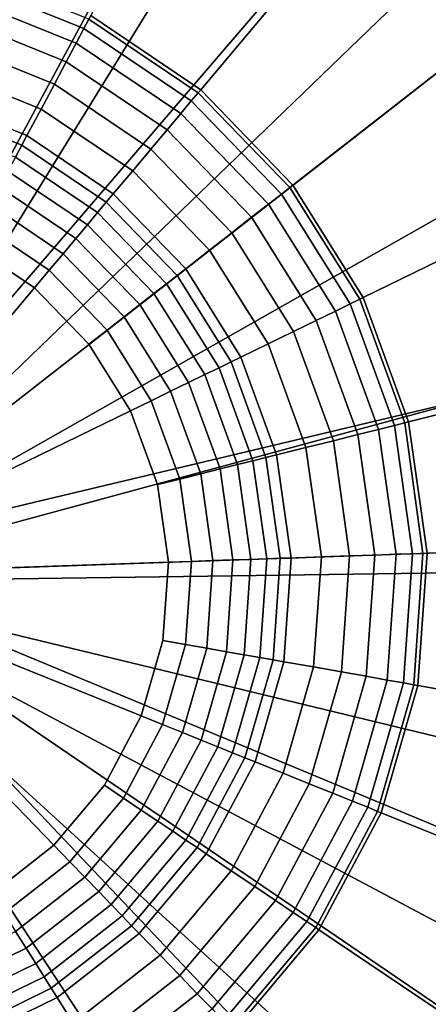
# Model space of a CAD drawing. Extents: x -43.1 to 43.1, y -41.3 to 41.3.
# Tile 475 of 656: x 16.755 to 17.021, y 7.603 to 8.247. Entities that reach past the tile are written whole.
import ezdxf

# ---------------------------------------------------------------- set-up
doc = ezdxf.new("R2010")
doc.units = 0
for name, color, linetype in [('LAMP', 7, 'CONTINUOUS'), ('LAMP_SUPPORT', 18, 'CONTINUOUS'), ('METAL_BASE', 254, 'CONTINUOUS')]:
    doc.layers.add(name, color=color, linetype=linetype)

msp = doc.modelspace()

# ---------------------------------------------------------------- linework, layer by layer
at = {"layer": 'LAMP'}
for points in [[(16.6458, 8.6358, 13.367), (16.4565, 8.6212, 13.367), (16.6088, 7.8793, 13.367), (16.8328, 8.6028, 13.367)], [(17.0057, 8.5244, 13.367), (16.8328, 8.6028, 13.367), (16.6088, 7.8793, 13.367), (17.1537, 8.4054, 13.367)], [(16.7863, 8.4526, 16.4972), (16.9233, 8.3905, 16.4972), (16.6088, 7.8793, 16.4972), (16.6382, 8.4787, 16.4972)], [(17.2674, 8.2534, 13.367), (17.1537, 8.4054, 13.367), (16.6088, 7.8793, 13.367), (17.3398, 8.0778, 13.367)], [(17.0406, 8.2962, 16.4972), (17.1307, 8.1757, 16.4972), (16.6088, 7.8793, 16.4972), (16.9233, 8.3905, 16.4972)], [(17.188, 8.0366, 16.4972), (17.209, 7.8876, 16.4972), (16.6088, 7.8793, 16.4972), (17.1307, 8.1757, 16.4972)], [(17.3662, 7.8898, 13.367), (17.3398, 8.0778, 13.367), (16.6088, 7.8793, 13.367), (17.345, 7.7012, 13.367)], [(17.1922, 7.7381, 16.4972), (17.1388, 7.5975, 16.4972), (16.6088, 7.8793, 16.4972), (17.209, 7.8876, 16.4972)], [(16.667, 7.1241, 13.367), (16.8529, 7.1622, 13.367), (16.6088, 7.8793, 13.367), (16.4773, 7.1334, 13.367)], [(16.8023, 7.3111, 16.4972), (16.6549, 7.2808, 16.4972), (16.6088, 7.8793, 16.4972), (16.9375, 7.377, 16.4972)], [(17.0236, 7.2455, 13.367), (17.1682, 7.3685, 13.367), (16.6088, 7.8793, 13.367), (16.8529, 7.1622, 13.367)], [(17.0521, 7.4746, 16.4972), (16.9375, 7.377, 16.4972), (16.6088, 7.8793, 16.4972), (17.1388, 7.5975, 16.4972)], [(17.2776, 7.5237, 13.367), (17.345, 7.7012, 13.367), (16.6088, 7.8793, 13.367), (17.1682, 7.3685, 13.367)]]:
    msp.add_3dface(points, dxfattribs=at)
at = {"layer": 'LAMP_SUPPORT'}
for points in [[(16.5986, 7.906, 12.7749), (16.4737, 8.8304, 12.7749), (16.6734, 8.8374, 12.7749), (16.8703, 8.8026, 12.7749)], [(16.6133, 7.9065, 12.7749), (16.5986, 7.906, 12.7749), (16.8703, 8.8026, 12.7749), (17.0556, 8.7278, 12.7749)], [(16.6133, 7.9065, 12.7749), (17.0556, 8.7278, 12.7749), (17.2213, 8.616, 12.7749)], [(16.6256, 7.8983, 12.7749), (16.6133, 7.9065, 12.7749), (17.2213, 8.616, 12.7749), (17.3602, 8.4722, 12.7749)], [(17.1005, 8.4721, 8.9914), (16.9674, 8.5619, 8.9914), (16.8011, 8.2492, 8.9914), (16.8729, 8.2008, 8.9914)], [(16.6256, 7.8983, 12.7749), (17.3602, 8.4722, 12.7749), (17.4661, 8.3027, 12.7749), (17.5344, 8.1149, 12.7749)], [(17.2121, 8.3565, 8.9914), (17.1005, 8.4721, 8.9914), (16.8729, 8.2008, 8.9914), (16.933, 8.1385, 8.9914)], [(17.2972, 8.2203, 8.9914), (17.2121, 8.3565, 8.9914), (16.933, 8.1385, 8.9914), (16.9789, 8.0651, 8.9914)], [(16.7999, 8.2469, 8.9718), (16.7201, 8.2791, 8.9718), (16.7182, 8.2724, 8.9195), (16.7966, 8.2407, 8.9195)], [(16.7966, 8.2407, 8.9195), (16.7182, 8.2724, 8.9195), (16.7153, 8.2621, 8.8443), (16.7916, 8.2313, 8.8443)], [(16.7916, 8.2313, 8.8443), (16.7153, 8.2621, 8.8443), (16.7115, 8.2488, 8.756), (16.7851, 8.219, 8.756)], [(16.7851, 8.219, 8.756), (16.7115, 8.2488, 8.756), (16.7069, 8.233, 8.6643), (16.7774, 8.2045, 8.6643)], [(16.8712, 8.1988, 8.9718), (16.7999, 8.2469, 8.9718), (16.7966, 8.2407, 8.9195), (16.8667, 8.1935, 8.9195)], [(16.8729, 8.2008, 8.9914), (16.8011, 8.2492, 8.9914), (16.7999, 8.2469, 8.9718), (16.8712, 8.1988, 8.9718)], [(16.8667, 8.1935, 8.9195), (16.7966, 8.2407, 8.9195), (16.7916, 8.2313, 8.8443), (16.8598, 8.1852, 8.8443)], [(16.7774, 8.2045, 8.6643), (16.7069, 8.233, 8.6643), (16.7018, 8.2153, 8.5791), (16.7687, 8.1882, 8.5791)], [(16.8598, 8.1852, 8.8443), (16.7916, 8.2313, 8.8443), (16.7851, 8.219, 8.756), (16.8509, 8.1746, 8.756)], [(17.3521, 8.0694, 8.9914), (17.2972, 8.2203, 8.9914), (16.9789, 8.0651, 8.9914), (17.0085, 7.9838, 8.9914)], [(16.7687, 8.1882, 8.5791), (16.7018, 8.2153, 8.5791), (16.6964, 8.1963, 8.5101), (16.7594, 8.1708, 8.5101)], [(16.8509, 8.1746, 8.756), (16.7851, 8.219, 8.756), (16.7774, 8.2045, 8.6643), (16.8404, 8.162, 8.6643)], [(16.8404, 8.162, 8.6643), (16.7774, 8.2045, 8.6643), (16.7687, 8.1882, 8.5791), (16.8285, 8.1479, 8.5791)], [(16.933, 8.1385, 8.9914), (16.8729, 8.2008, 8.9914), (16.8712, 8.1988, 8.9718), (16.931, 8.1369, 8.9718)], [(16.7594, 8.1708, 8.5101), (16.6964, 8.1963, 8.5101), (16.6944, 8.1894, 8.4929), (16.7561, 8.1645, 8.4929)], [(16.931, 8.1369, 8.9718), (16.8712, 8.1988, 8.9718), (16.8667, 8.1935, 8.9195), (16.9255, 8.1326, 8.9195)], [(16.7561, 8.1645, 8.4929), (16.6944, 8.1894, 8.4929), (16.692, 8.1809, 8.477), (16.752, 8.1567, 8.477)], [(16.8285, 8.1479, 8.5791), (16.7687, 8.1882, 8.5791), (16.7594, 8.1708, 8.5101), (16.8158, 8.1328, 8.5101)], [(16.9255, 8.1326, 8.9195), (16.8667, 8.1935, 8.9195), (16.8598, 8.1852, 8.8443), (16.917, 8.126, 8.8443)], [(16.917, 8.126, 8.8443), (16.8598, 8.1852, 8.8443), (16.8509, 8.1746, 8.756), (16.9061, 8.1175, 8.756)], [(16.8158, 8.1328, 8.5101), (16.7594, 8.1708, 8.5101), (16.7561, 8.1645, 8.4929), (16.8112, 8.1273, 8.4929)], [(16.9061, 8.1175, 8.756), (16.8509, 8.1746, 8.756), (16.8404, 8.162, 8.6643), (16.8931, 8.1073, 8.6643)], [(16.8112, 8.1273, 8.4929), (16.7561, 8.1645, 8.4929), (16.752, 8.1567, 8.477), (16.8056, 8.1206, 8.477)], [(16.8056, 8.1206, 8.477), (16.752, 8.1567, 8.477), (16.7471, 8.1476, 8.4631), (16.7989, 8.1126, 8.4631)], [(16.8931, 8.1073, 8.6643), (16.8404, 8.162, 8.6643), (16.8285, 8.1479, 8.5791), (16.8786, 8.096, 8.5791)], [(16.7989, 8.1126, 8.4631), (16.7471, 8.1476, 8.4631), (16.7416, 8.1372, 8.4514), (16.7914, 8.1036, 8.4514)], [(16.8786, 8.096, 8.5791), (16.8285, 8.1479, 8.5791), (16.8158, 8.1328, 8.5101), (16.8631, 8.0839, 8.5101)], [(16.7914, 8.1036, 8.4514), (16.7416, 8.1372, 8.4514), (16.7355, 8.1258, 8.4425), (16.783, 8.0937, 8.4425)], [(16.9766, 8.064, 8.9718), (16.931, 8.1369, 8.9718), (16.9255, 8.1326, 8.9195), (16.9703, 8.0609, 8.9195)], [(16.9789, 8.0651, 8.9914), (16.933, 8.1385, 8.9914), (16.931, 8.1369, 8.9718), (16.9766, 8.064, 8.9718)], [(16.8631, 8.0839, 8.5101), (16.8158, 8.1328, 8.5101), (16.8112, 8.1273, 8.4929), (16.8574, 8.0795, 8.4929)], [(16.9703, 8.0609, 8.9195), (16.9255, 8.1326, 8.9195), (16.917, 8.126, 8.8443), (16.9607, 8.0562, 8.8443)], [(16.783, 8.0937, 8.4425), (16.7355, 8.1258, 8.4425), (16.7289, 8.1133, 8.4368), (16.774, 8.0829, 8.4368)], [(16.8574, 8.0795, 8.4929), (16.8112, 8.1273, 8.4929), (16.8056, 8.1206, 8.477), (16.8505, 8.074, 8.477)], [(16.9607, 8.0562, 8.8443), (16.917, 8.126, 8.8443), (16.9061, 8.1175, 8.756), (16.9482, 8.0501, 8.756)], [(16.7643, 8.0714, 8.4348), (16.7218, 8.1001, 8.4348), (16.6743, 8.1193, 8.4348), (16.6067, 7.8836, 8.4348)], [(16.8505, 8.074, 8.477), (16.8056, 8.1206, 8.477), (16.7989, 8.1126, 8.4631), (16.8423, 8.0677, 8.4631)], [(16.9482, 8.0501, 8.756), (16.9061, 8.1175, 8.756), (16.8931, 8.1073, 8.6643), (16.9334, 8.0429, 8.6643)], [(16.6306, 7.8844, 12.7749), (16.6256, 7.8983, 12.7749), (17.5344, 8.1149, 12.7749), (17.5623, 7.917, 12.7749)], [(16.774, 8.0829, 8.4368), (16.7289, 8.1133, 8.4368), (16.7218, 8.1001, 8.4348), (16.7643, 8.0714, 8.4348)], [(16.8423, 8.0677, 8.4631), (16.7989, 8.1126, 8.4631), (16.7914, 8.1036, 8.4514), (16.8331, 8.0604, 8.4514)], [(16.9334, 8.0429, 8.6643), (16.8931, 8.1073, 8.6643), (16.8786, 8.096, 8.5791), (16.9169, 8.0348, 8.5791)], [(16.8331, 8.0604, 8.4514), (16.7914, 8.1036, 8.4514), (16.783, 8.0937, 8.4425), (16.8229, 8.0524, 8.4425)], [(16.8229, 8.0524, 8.4425), (16.783, 8.0937, 8.4425), (16.774, 8.0829, 8.4368), (16.8118, 8.0438, 8.4368)], [(16.9169, 8.0348, 8.5791), (16.8786, 8.096, 8.5791), (16.8631, 8.0839, 8.5101), (16.8991, 8.0262, 8.5101)], [(16.8118, 8.0438, 8.4368), (16.774, 8.0829, 8.4368), (16.7643, 8.0714, 8.4348), (16.7999, 8.0345, 8.4348)], [(16.8927, 8.0231, 8.4929), (16.8574, 8.0795, 8.4929), (16.8505, 8.074, 8.477), (16.8848, 8.0192, 8.477)], [(16.8991, 8.0262, 8.5101), (16.8631, 8.0839, 8.5101), (16.8574, 8.0795, 8.4929), (16.8927, 8.0231, 8.4929)], [(16.8848, 8.0192, 8.477), (16.8505, 8.074, 8.477), (16.8423, 8.0677, 8.4631), (16.8755, 8.0147, 8.4631)], [(16.8271, 7.9911, 8.4348), (16.7999, 8.0345, 8.4348), (16.7643, 8.0714, 8.4348), (16.6067, 7.8836, 8.4348)], [(16.8755, 8.0147, 8.4631), (16.8423, 8.0677, 8.4631), (16.8331, 8.0604, 8.4514), (16.8649, 8.0095, 8.4514)], [(17.3745, 7.9104, 8.9914), (17.3521, 8.0694, 8.9914), (17.0085, 7.9838, 8.9914), (17.0206, 7.898, 8.9914)], [(16.8649, 8.0095, 8.4514), (16.8331, 8.0604, 8.4514), (16.8229, 8.0524, 8.4425), (16.8532, 8.0038, 8.4425)], [(16.9992, 7.9814, 8.9195), (16.9703, 8.0609, 8.9195), (16.9607, 8.0562, 8.8443), (16.9888, 7.9788, 8.8443)], [(17.006, 7.9831, 8.9718), (16.9766, 8.064, 8.9718), (16.9703, 8.0609, 8.9195), (16.9992, 7.9814, 8.9195)], [(17.0085, 7.9838, 8.9914), (16.9789, 8.0651, 8.9914), (16.9766, 8.064, 8.9718), (17.006, 7.9831, 8.9718)], [(16.9888, 7.9788, 8.8443), (16.9607, 8.0562, 8.8443), (16.9482, 8.0501, 8.756), (16.9753, 7.9755, 8.756)], [(16.8532, 8.0038, 8.4425), (16.8229, 8.0524, 8.4425), (16.8118, 8.0438, 8.4368), (16.8406, 7.9976, 8.4368)], [(16.9753, 7.9755, 8.756), (16.9482, 8.0501, 8.756), (16.9334, 8.0429, 8.6643), (16.9594, 7.9715, 8.6643)], [(16.8406, 7.9976, 8.4368), (16.8118, 8.0438, 8.4368), (16.7999, 8.0345, 8.4348), (16.8271, 7.9911, 8.4348)], [(16.9594, 7.9715, 8.6643), (16.9334, 8.0429, 8.6643), (16.9169, 8.0348, 8.5791), (16.9415, 7.9671, 8.5791)], [(16.9415, 7.9671, 8.5791), (16.9169, 8.0348, 8.5791), (16.8991, 8.0262, 8.5101), (16.9224, 7.9623, 8.5101)], [(16.9154, 7.9606, 8.4929), (16.8927, 8.0231, 8.4929), (16.8848, 8.0192, 8.477), (16.9069, 7.9584, 8.477)], [(16.9224, 7.9623, 8.5101), (16.8991, 8.0262, 8.5101), (16.8927, 8.0231, 8.4929), (16.9154, 7.9606, 8.4929)], [(16.8968, 7.9559, 8.4631), (16.8755, 8.0147, 8.4631), (16.8649, 8.0095, 8.4514), (16.8855, 7.9531, 8.4514)], [(16.9069, 7.9584, 8.477), (16.8848, 8.0192, 8.477), (16.8755, 8.0147, 8.4631), (16.8968, 7.9559, 8.4631)], [(16.8855, 7.9531, 8.4514), (16.8649, 8.0095, 8.4514), (16.8532, 8.0038, 8.4425), (16.8729, 7.9499, 8.4425)], [(16.8729, 7.9499, 8.4425), (16.8532, 8.0038, 8.4425), (16.8406, 7.9976, 8.4368), (16.8592, 7.9465, 8.4368)], [(16.8592, 7.9465, 8.4368), (16.8406, 7.9976, 8.4368), (16.8271, 7.9911, 8.4348), (16.8446, 7.9429, 8.4348)], [(16.8518, 7.8921, 8.4348), (16.8446, 7.9429, 8.4348), (16.8271, 7.9911, 8.4348), (16.6067, 7.8836, 8.4348)], [(17.0179, 7.8979, 8.9718), (17.006, 7.9831, 8.9718), (16.9992, 7.9814, 8.9195), (17.011, 7.8977, 8.9195)], [(17.0206, 7.898, 8.9914), (17.0085, 7.9838, 8.9914), (17.006, 7.9831, 8.9718), (17.0179, 7.8979, 8.9718)], [(17.0003, 7.8973, 8.8443), (16.9888, 7.9788, 8.8443), (16.9753, 7.9755, 8.756), (16.9864, 7.8968, 8.756)], [(17.011, 7.8977, 8.9195), (16.9992, 7.9814, 8.9195), (16.9888, 7.9788, 8.8443), (17.0003, 7.8973, 8.8443)], [(16.97, 7.8963, 8.6643), (16.9594, 7.9715, 8.6643), (16.9415, 7.9671, 8.5791), (16.9516, 7.8956, 8.5791)], [(16.9864, 7.8968, 8.756), (16.9753, 7.9755, 8.756), (16.9594, 7.9715, 8.6643), (16.97, 7.8963, 8.6643)], [(16.9516, 7.8956, 8.5791), (16.9415, 7.9671, 8.5791), (16.9224, 7.9623, 8.5101), (16.9318, 7.8949, 8.5101)], [(16.9159, 7.8944, 8.477), (16.9069, 7.9584, 8.477), (16.8968, 7.9559, 8.4631), (16.9055, 7.894, 8.4631)], [(16.9247, 7.8947, 8.4929), (16.9154, 7.9606, 8.4929), (16.9069, 7.9584, 8.477), (16.9159, 7.8944, 8.477)], [(16.9318, 7.8949, 8.5101), (16.9224, 7.9623, 8.5101), (16.9154, 7.9606, 8.4929), (16.9247, 7.8947, 8.4929)], [(16.8938, 7.8936, 8.4514), (16.8855, 7.9531, 8.4514), (16.8729, 7.9499, 8.4425), (16.8808, 7.8932, 8.4425)], [(16.9055, 7.894, 8.4631), (16.8968, 7.9559, 8.4631), (16.8855, 7.9531, 8.4514), (16.8938, 7.8936, 8.4514)], [(16.8668, 7.8927, 8.4368), (16.8592, 7.9465, 8.4368), (16.8446, 7.9429, 8.4348), (16.8518, 7.8921, 8.4348)], [(16.8808, 7.8932, 8.4425), (16.8729, 7.9499, 8.4425), (16.8592, 7.9465, 8.4368), (16.8668, 7.8927, 8.4368)], [(16.6306, 7.8844, 12.7749), (17.5623, 7.917, 12.7749), (17.5483, 7.7176, 12.7749), (17.4932, 7.5254, 12.7749)], [(17.3633, 7.7502, 8.9914), (17.3745, 7.9104, 8.9914), (17.0206, 7.898, 8.9914), (17.0145, 7.8117, 8.9914)], [(16.8341, 7.7917, 8.4348), (16.8482, 7.841, 8.4348), (16.8518, 7.8921, 8.4348), (16.6067, 7.8836, 8.4348)], [(16.863, 7.8384, 8.4368), (16.8668, 7.8927, 8.4368), (16.8518, 7.8921, 8.4348), (16.8482, 7.841, 8.4348)], [(16.8768, 7.836, 8.4425), (16.8808, 7.8932, 8.4425), (16.8668, 7.8927, 8.4368), (16.863, 7.8384, 8.4368)], [(16.8896, 7.8337, 8.4514), (16.8938, 7.8936, 8.4514), (16.8808, 7.8932, 8.4425), (16.8768, 7.836, 8.4425)], [(16.9012, 7.8317, 8.4631), (16.9055, 7.894, 8.4631), (16.8938, 7.8936, 8.4514), (16.8896, 7.8337, 8.4514)], [(16.9114, 7.8299, 8.477), (16.9159, 7.8944, 8.477), (16.9055, 7.894, 8.4631), (16.9012, 7.8317, 8.4631)], [(16.9201, 7.8283, 8.4929), (16.9247, 7.8947, 8.4929), (16.9159, 7.8944, 8.477), (16.9114, 7.8299, 8.477)], [(16.9271, 7.8271, 8.5101), (16.9318, 7.8949, 8.5101), (16.9247, 7.8947, 8.4929), (16.9201, 7.8283, 8.4929)], [(16.9465, 7.8237, 8.5791), (16.9516, 7.8956, 8.5791), (16.9318, 7.8949, 8.5101), (16.9271, 7.8271, 8.5101)], [(16.9647, 7.8205, 8.6643), (16.97, 7.8963, 8.6643), (16.9516, 7.8956, 8.5791), (16.9465, 7.8237, 8.5791)], [(16.9809, 7.8176, 8.756), (16.9864, 7.8968, 8.756), (16.97, 7.8963, 8.6643), (16.9647, 7.8205, 8.6643)], [(16.9945, 7.8152, 8.8443), (17.0003, 7.8973, 8.8443), (16.9864, 7.8968, 8.756), (16.9809, 7.8176, 8.756)], [(17.0051, 7.8133, 8.9195), (17.011, 7.8977, 8.9195), (17.0003, 7.8973, 8.8443), (16.9945, 7.8152, 8.8443)], [(17.0119, 7.8121, 8.9718), (17.0179, 7.8979, 8.9718), (17.011, 7.8977, 8.9195), (17.0051, 7.8133, 8.9195)], [(17.0145, 7.8117, 8.9914), (17.0206, 7.898, 8.9914), (17.0179, 7.8979, 8.9718), (17.0119, 7.8121, 8.9718)], [(16.6906, 7.6532, 8.4348), (16.7367, 7.6757, 8.4348), (16.777, 7.7072, 8.4348), (16.6067, 7.8836, 8.4348)], [(16.777, 7.7072, 8.4348), (16.81, 7.7465, 8.4348), (16.8341, 7.7917, 8.4348), (16.6067, 7.8836, 8.4348)], [(16.6289, 7.8746, 12.7749), (16.6306, 7.8844, 12.7749), (17.4932, 7.5254, 12.7749), (17.3994, 7.3489, 12.7749)], [(16.6101, 7.8599, 12.7749), (16.6289, 7.8746, 12.7749), (16.9337, 6.9852, 12.7749), (16.7398, 6.9368, 12.7749)], [(16.6289, 7.8746, 12.7749), (17.2709, 7.1958, 12.7749), (17.1134, 7.0728, 12.7749), (16.9337, 6.9852, 12.7749)], [(16.6289, 7.8746, 12.7749), (17.3994, 7.3489, 12.7749), (17.2709, 7.1958, 12.7749)], [(16.848, 7.7861, 8.4368), (16.863, 7.8384, 8.4368), (16.8482, 7.841, 8.4348), (16.8341, 7.7917, 8.4348)], [(16.861, 7.7808, 8.4425), (16.8768, 7.836, 8.4425), (16.863, 7.8384, 8.4368), (16.848, 7.7861, 8.4368)], [(16.8731, 7.776, 8.4514), (16.8896, 7.8337, 8.4514), (16.8768, 7.836, 8.4425), (16.861, 7.7808, 8.4425)], [(16.884, 7.7716, 8.4631), (16.9012, 7.8317, 8.4631), (16.8896, 7.8337, 8.4514), (16.8731, 7.776, 8.4514)], [(16.8936, 7.7677, 8.477), (16.9114, 7.8299, 8.477), (16.9012, 7.8317, 8.4631), (16.884, 7.7716, 8.4631)], [(16.9017, 7.7644, 8.4929), (16.9201, 7.8283, 8.4929), (16.9114, 7.8299, 8.477), (16.8936, 7.7677, 8.477)], [(16.9083, 7.7617, 8.5101), (16.9271, 7.8271, 8.5101), (16.9201, 7.8283, 8.4929), (16.9017, 7.7644, 8.4929)], [(16.9267, 7.7543, 8.5791), (16.9465, 7.8237, 8.5791), (16.9271, 7.8271, 8.5101), (16.9083, 7.7617, 8.5101)], [(16.9437, 7.7474, 8.6643), (16.9647, 7.8205, 8.6643), (16.9465, 7.8237, 8.5791), (16.9267, 7.7543, 8.5791)], [(16.959, 7.7413, 8.756), (16.9809, 7.8176, 8.756), (16.9647, 7.8205, 8.6643), (16.9437, 7.7474, 8.6643)], [(16.9718, 7.7361, 8.8443), (16.9945, 7.8152, 8.8443), (16.9809, 7.8176, 8.756), (16.959, 7.7413, 8.756)], [(16.9818, 7.7321, 8.9195), (17.0051, 7.8133, 8.9195), (16.9945, 7.8152, 8.8443), (16.9718, 7.7361, 8.8443)], [(16.9882, 7.7294, 8.9718), (17.0119, 7.8121, 8.9718), (17.0051, 7.8133, 8.9195), (16.9818, 7.7321, 8.9195)], [(16.9907, 7.7285, 8.9914), (17.0145, 7.8117, 8.9914), (17.0119, 7.8121, 8.9718), (16.9882, 7.7294, 8.9718)], [(17.319, 7.5958, 8.9914), (17.3633, 7.7502, 8.9914), (17.0145, 7.8117, 8.9914), (16.9907, 7.7285, 8.9914)], [(16.8224, 7.7381, 8.4368), (16.848, 7.7861, 8.4368), (16.8341, 7.7917, 8.4348), (16.81, 7.7465, 8.4348)], [(16.8341, 7.7302, 8.4425), (16.861, 7.7808, 8.4425), (16.848, 7.7861, 8.4368), (16.8224, 7.7381, 8.4368)], [(16.8449, 7.723, 8.4514), (16.8731, 7.776, 8.4514), (16.861, 7.7808, 8.4425), (16.8341, 7.7302, 8.4425)], [(16.8546, 7.7164, 8.4631), (16.884, 7.7716, 8.4631), (16.8731, 7.776, 8.4514), (16.8449, 7.723, 8.4514)], [(16.8632, 7.7106, 8.477), (16.8936, 7.7677, 8.477), (16.884, 7.7716, 8.4631), (16.8546, 7.7164, 8.4631)], [(16.8705, 7.7057, 8.4929), (16.9017, 7.7644, 8.4929), (16.8936, 7.7677, 8.477), (16.8632, 7.7106, 8.477)], [(16.8764, 7.7017, 8.5101), (16.9083, 7.7617, 8.5101), (16.9017, 7.7644, 8.4929), (16.8705, 7.7057, 8.4929)], [(16.8928, 7.6906, 8.5791), (16.9267, 7.7543, 8.5791), (16.9083, 7.7617, 8.5101), (16.8764, 7.7017, 8.5101)], [(16.9081, 7.6803, 8.6643), (16.9437, 7.7474, 8.6643), (16.9267, 7.7543, 8.5791), (16.8928, 7.6906, 8.5791)], [(16.7875, 7.6964, 8.4368), (16.8224, 7.7381, 8.4368), (16.81, 7.7465, 8.4348), (16.777, 7.7072, 8.4348)], [(16.9217, 7.6711, 8.756), (16.959, 7.7413, 8.756), (16.9437, 7.7474, 8.6643), (16.9081, 7.6803, 8.6643)], [(16.7973, 7.6863, 8.4425), (16.8341, 7.7302, 8.4425), (16.8224, 7.7381, 8.4368), (16.7875, 7.6964, 8.4368)], [(16.9332, 7.6634, 8.8443), (16.9718, 7.7361, 8.8443), (16.959, 7.7413, 8.756), (16.9217, 7.6711, 8.756)], [(16.9421, 7.6574, 8.9195), (16.9818, 7.7321, 8.9195), (16.9718, 7.7361, 8.8443), (16.9332, 7.6634, 8.8443)], [(16.9479, 7.6535, 8.9718), (16.9882, 7.7294, 8.9718), (16.9818, 7.7321, 8.9195), (16.9421, 7.6574, 8.9195)], [(16.8063, 7.677, 8.4514), (16.8449, 7.723, 8.4514), (16.8341, 7.7302, 8.4425), (16.7973, 7.6863, 8.4425)], [(16.95, 7.652, 8.9914), (16.9907, 7.7285, 8.9914), (16.9882, 7.7294, 8.9718), (16.9479, 7.6535, 8.9718)], [(17.2436, 7.454, 8.9914), (17.319, 7.5958, 8.9914), (16.9907, 7.7285, 8.9914), (16.95, 7.652, 8.9914)], [(16.8144, 7.6685, 8.4631), (16.8546, 7.7164, 8.4631), (16.8449, 7.723, 8.4514), (16.8063, 7.677, 8.4514)], [(16.8216, 7.6611, 8.477), (16.8632, 7.7106, 8.477), (16.8546, 7.7164, 8.4631), (16.8144, 7.6685, 8.4631)], [(16.7446, 7.6629, 8.4368), (16.7875, 7.6964, 8.4368), (16.777, 7.7072, 8.4348), (16.7367, 7.6757, 8.4348)], [(16.8277, 7.6547, 8.4929), (16.8705, 7.7057, 8.4929), (16.8632, 7.7106, 8.477), (16.8216, 7.6611, 8.477)], [(16.8327, 7.6496, 8.5101), (16.8764, 7.7017, 8.5101), (16.8705, 7.7057, 8.4929), (16.8277, 7.6547, 8.4929)], [(16.8464, 7.6354, 8.5791), (16.8928, 7.6906, 8.5791), (16.8764, 7.7017, 8.5101), (16.8327, 7.6496, 8.5101)], [(16.7521, 7.651, 8.4425), (16.7973, 7.6863, 8.4425), (16.7875, 7.6964, 8.4368), (16.7446, 7.6629, 8.4368)], [(16.759, 7.64, 8.4514), (16.8063, 7.677, 8.4514), (16.7973, 7.6863, 8.4425), (16.7521, 7.651, 8.4425)], [(16.8592, 7.6221, 8.6643), (16.9081, 7.6803, 8.6643), (16.8928, 7.6906, 8.5791), (16.8464, 7.6354, 8.5791)], [(16.8706, 7.6103, 8.756), (16.9217, 7.6711, 8.756), (16.9081, 7.6803, 8.6643), (16.8592, 7.6221, 8.6643)], [(16.7652, 7.63, 8.4631), (16.8144, 7.6685, 8.4631), (16.8063, 7.677, 8.4514), (16.759, 7.64, 8.4514)], [(16.7707, 7.6212, 8.477), (16.8216, 7.6611, 8.477), (16.8144, 7.6685, 8.4631), (16.7652, 7.63, 8.4631)], [(16.8803, 7.6003, 8.8443), (16.9332, 7.6634, 8.8443), (16.9217, 7.6711, 8.756), (16.8706, 7.6103, 8.756)], [(16.7753, 7.6138, 8.4929), (16.8277, 7.6547, 8.4929), (16.8216, 7.6611, 8.477), (16.7707, 7.6212, 8.477)], [(16.8877, 7.5926, 8.9195), (16.9421, 7.6574, 8.9195), (16.9332, 7.6634, 8.8443), (16.8803, 7.6003, 8.8443)], [(16.7791, 7.6077, 8.5101), (16.8327, 7.6496, 8.5101), (16.8277, 7.6547, 8.4929), (16.7753, 7.6138, 8.4929)], [(16.8926, 7.5876, 8.9718), (16.9479, 7.6535, 8.9718), (16.9421, 7.6574, 8.9195), (16.8877, 7.5926, 8.9195)], [(16.705, 7.6137, 8.4514), (16.759, 7.64, 8.4514), (16.7521, 7.651, 8.4425), (16.7005, 7.6259, 8.4425)], [(16.7896, 7.591, 8.5791), (16.8464, 7.6354, 8.5791), (16.8327, 7.6496, 8.5101), (16.7791, 7.6077, 8.5101)], [(16.8944, 7.5857, 8.9914), (16.95, 7.652, 8.9914), (16.9479, 7.6535, 8.9718), (16.8926, 7.5876, 8.9718)], [(17.1404, 7.331, 8.9914), (17.2436, 7.454, 8.9914), (16.95, 7.652, 8.9914), (16.8944, 7.5857, 8.9914)], [(16.709, 7.6026, 8.4631), (16.7652, 7.63, 8.4631), (16.759, 7.64, 8.4514), (16.705, 7.6137, 8.4514)], [(16.7993, 7.5754, 8.6643), (16.8592, 7.6221, 8.6643), (16.8464, 7.6354, 8.5791), (16.7896, 7.591, 8.5791)], [(16.7125, 7.5929, 8.477), (16.7707, 7.6212, 8.477), (16.7652, 7.63, 8.4631), (16.709, 7.6026, 8.4631)], [(16.808, 7.5614, 8.756), (16.8706, 7.6103, 8.756), (16.8592, 7.6221, 8.6643), (16.7993, 7.5754, 8.6643)], [(16.7156, 7.5846, 8.4929), (16.7753, 7.6138, 8.4929), (16.7707, 7.6212, 8.477), (16.7125, 7.5929, 8.477)], [(16.718, 7.5779, 8.5101), (16.7791, 7.6077, 8.5101), (16.7753, 7.6138, 8.4929), (16.7156, 7.5846, 8.4929)], [(16.8154, 7.5496, 8.8443), (16.8803, 7.6003, 8.8443), (16.8706, 7.6103, 8.756), (16.808, 7.5614, 8.756)], [(16.7248, 7.5593, 8.5791), (16.7896, 7.591, 8.5791), (16.7791, 7.6077, 8.5101), (16.718, 7.5779, 8.5101)]]:
    msp.add_3dface(points, dxfattribs=at)
at = {"layer": 'METAL_BASE'}
for points in [[(27.0036, 32.0474, 30.106), (27.0311, 32.0239, 30.241), (0.867, 1.3896, 30.241), (0.8395, 1.4131, 30.106)], [(27.0311, 32.0239, 29.9709), (27.0036, 32.0474, 30.106), (0.8395, 1.4131, 30.106), (0.867, 1.3896, 29.9709)], [(27.0311, 32.0239, 30.241), (27.1063, 31.9597, 30.3399), (0.9422, 1.3254, 30.3399), (0.867, 1.3896, 30.241)], [(27.1063, 31.9597, 29.872), (27.0311, 32.0239, 29.9709), (0.867, 1.3896, 29.9709), (0.9422, 1.3254, 29.872)], [(27.1063, 31.9597, 30.3399), (27.209, 31.8719, 30.3761), (1.0449, 1.2377, 30.3761), (0.9422, 1.3254, 30.3399)], [(27.209, 31.8719, 29.8358), (27.1063, 31.9597, 29.872), (0.9422, 1.3254, 29.872), (1.0449, 1.2377, 29.8358)], [(27.209, 31.8719, 30.3761), (27.3117, 31.7842, 30.3399), (1.1476, 1.15, 30.3399), (1.0449, 1.2377, 30.3761)], [(27.3117, 31.7842, 29.872), (27.209, 31.8719, 29.8358), (1.0449, 1.2377, 29.8358), (1.1476, 1.15, 29.872)], [(27.3117, 31.7842, 30.3399), (27.3869, 31.72, 30.241), (1.2228, 1.0858, 30.241), (1.1476, 1.15, 30.3399)], [(27.3869, 31.72, 29.9709), (27.3117, 31.7842, 29.872), (1.1476, 1.15, 29.872), (1.2228, 1.0858, 29.9709)], [(27.3869, 31.72, 30.241), (27.4144, 31.6965, 30.106), (1.2503, 1.0623, 30.106), (1.2228, 1.0858, 30.241)], [(27.4144, 31.6965, 30.106), (27.3869, 31.72, 29.9709), (1.2228, 1.0858, 29.9709), (1.2503, 1.0623, 30.106)], [(25.8107, 20.3207, 20.312), (25.8329, 20.2921, 20.447), (1.159, 1.1418, 20.447), (1.1368, 1.1704, 20.312)], [(25.8329, 20.2921, 20.1769), (25.8107, 20.3207, 20.312), (1.1368, 1.1704, 20.312), (1.159, 1.1418, 20.1769)], [(25.8329, 20.2921, 20.447), (25.8935, 20.214, 20.5459), (1.2196, 1.0637, 20.5459), (1.159, 1.1418, 20.447)], [(25.8935, 20.214, 20.0781), (25.8329, 20.2921, 20.1769), (1.159, 1.1418, 20.1769), (1.2196, 1.0637, 20.0781)], [(25.8935, 20.214, 20.5459), (25.9763, 20.1073, 20.5821), (1.3024, 0.9571, 20.5821), (1.2196, 1.0637, 20.5459)], [(25.9763, 20.1073, 20.0419), (25.8935, 20.214, 20.0781), (1.2196, 1.0637, 20.0781), (1.3024, 0.9571, 20.0419)], [(25.9763, 20.1073, 20.5821), (26.0591, 20.0006, 20.5459), (1.3852, 0.8504, 20.5459), (1.3024, 0.9571, 20.5821)], [(26.0591, 20.0006, 20.0781), (25.9763, 20.1073, 20.0419), (1.3024, 0.9571, 20.0419), (1.3852, 0.8504, 20.0781)], [(26.0591, 20.0006, 20.5459), (26.1197, 19.9225, 20.447), (1.4459, 0.7723, 20.447), (1.3852, 0.8504, 20.5459)], [(26.1197, 19.9225, 20.1769), (26.0591, 20.0006, 20.0781), (1.3852, 0.8504, 20.0781), (1.4459, 0.7723, 20.1769)], [(26.1197, 19.9225, 20.447), (26.1419, 19.8939, 20.312), (1.468, 0.7437, 20.312), (1.4459, 0.7723, 20.447)], [(26.1419, 19.8939, 20.312), (26.1197, 19.9225, 20.1769), (1.4459, 0.7723, 20.1769), (1.468, 0.7437, 20.312)]]:
    msp.add_3dface(points, dxfattribs=at)

doc.saveas('drawing.dxf')
